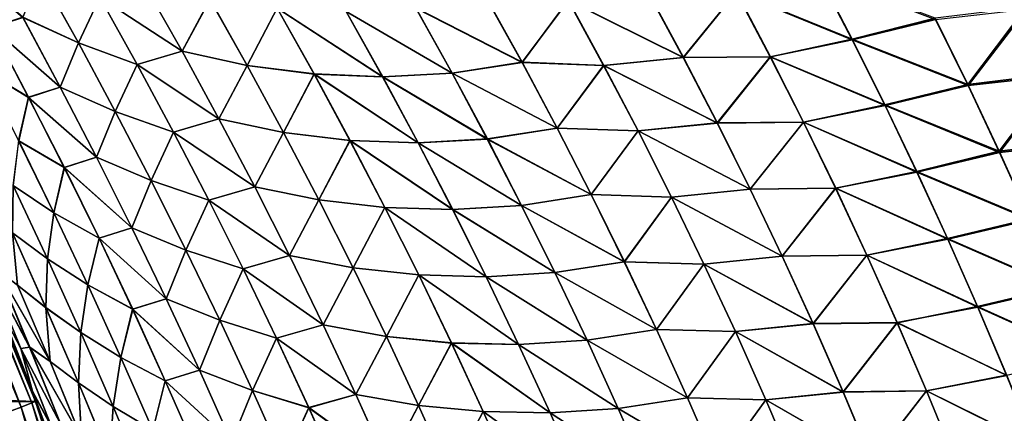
# Model space of a CAD drawing. Header units: metres. Extents: x -22 to 72, y -237 to 23.
# Tile 297 of 363: x 21.02 to 24.85, y 7.82 to 9.35. Entities that reach past the tile are written whole.
import ezdxf

# ---------------------------------------------------------------- set-up
doc = ezdxf.new("R2010")
doc.units = ezdxf.units.M
doc.layers.add('solid_509588_MEDIA_SW0001', color=7, linetype='CONTINUOUS')

msp = doc.modelspace()

# ---------------------------------------------------------------- linework, layer by layer
at = {"layer": 'solid_509588_MEDIA_SW0001'}
for points in [[(20.764521, 9.586738, 107.340691), (20.911327, 9.316756, 107.404732), (21.031483, 9.356032, 107.048706)], [(21.031528, 9.355653, 61.952114), (20.911562, 9.316113, 61.596012), (20.764816, 9.585949, 61.66029)], [(21.031483, 9.356032, 107.048706), (21.247633, 9.256967, 106.736084), (21.100313, 9.52193, 106.66436)], [(21.100292, 9.521529, 62.336552), (21.24758, 9.256706, 62.264645), (21.031528, 9.355653, 61.952114)], [(21.33099, 9.433973, 62.644245), (21.24758, 9.256706, 62.264645), (21.100292, 9.521529, 62.336552)], [(21.100313, 9.52193, 106.66436), (21.247633, 9.256967, 106.736084), (21.330997, 9.434489, 106.356499)], [(24.123367, 9.520215, 65.217957), (24.254318, 9.267915, 65.102295), (23.803276, 9.453949, 65.016228)], [(23.804131, 9.454382, 103.983795), (24.253704, 9.271004, 103.896439), (24.122843, 9.523507, 103.780678)], [(24.122843, 9.523507, 103.780678), (24.253704, 9.271004, 103.896439), (24.576872, 9.352141, 103.711708)], [(24.578125, 9.347492, 65.286224), (24.254318, 9.267915, 65.102295), (24.123367, 9.520215, 65.217957)], [(21.503633, 9.484883, 62.981491), (21.650675, 9.224183, 62.901447), (21.33099, 9.433973, 62.644245)], [(21.330997, 9.434489, 106.356499), (21.650839, 9.224449, 106.099152), (21.50379, 9.485291, 106.019249)], [(21.758852, 9.426381, 63.273033), (21.650675, 9.224183, 62.901447), (21.503633, 9.484883, 62.981491)], [(21.50379, 9.485291, 106.019249), (21.650839, 9.224449, 106.099152), (21.759167, 9.426628, 105.727638)], [(23.462021, 9.45206, 64.823174), (23.597542, 9.200197, 64.715408), (23.151186, 9.420867, 64.59758)], [(23.151909, 9.421195, 104.402626), (23.598522, 9.199853, 104.284958), (23.463148, 9.45185, 104.177193)], [(23.803276, 9.453949, 65.016228), (23.597542, 9.200197, 64.715408), (23.462021, 9.45206, 64.823174)], [(23.463148, 9.45185, 104.177193), (23.598522, 9.199853, 104.284958), (23.804131, 9.454382, 103.983795)], [(23.803276, 9.453949, 65.016228), (23.935732, 9.202582, 64.905121), (23.597542, 9.200197, 64.715408)], [(23.598522, 9.199853, 104.284958), (23.936436, 9.202869, 104.094925), (23.804131, 9.454382, 103.983795)], [(24.254318, 9.267915, 65.102295), (23.935732, 9.202582, 64.905121), (23.803276, 9.453949, 65.016228)], [(23.804131, 9.454382, 103.983795), (23.936436, 9.202869, 104.094925), (24.253704, 9.271004, 103.896439)], [(21.33099, 9.433973, 62.644245), (21.476175, 9.172866, 62.569271), (21.24758, 9.256706, 62.264645)], [(21.247633, 9.256967, 106.736084), (21.476204, 9.173242, 106.431313), (21.330997, 9.434489, 106.356499)], [(21.650675, 9.224183, 62.901447), (21.476175, 9.172866, 62.569271), (21.33099, 9.433973, 62.644245)], [(21.330997, 9.434489, 106.356499), (21.476204, 9.173242, 106.431313), (21.650839, 9.224449, 106.099152)], [(21.758852, 9.426381, 63.273033), (21.903835, 9.168521, 63.18959), (21.650675, 9.224183, 62.901447)], [(21.650839, 9.224449, 106.099152), (21.904135, 9.168629, 105.810959), (21.759167, 9.426628, 105.727638)], [(22.020311, 9.391214, 63.557564), (21.903835, 9.168521, 63.18959), (21.758852, 9.426381, 63.273033)], [(21.759167, 9.426628, 105.727638), (21.904135, 9.168629, 105.810959), (22.020657, 9.391535, 105.442978)], [(22.831284, 9.433844, 64.371407), (22.971348, 9.180757, 64.271332), (22.558973, 9.391702, 64.105469)], [(22.559267, 9.392436, 104.894745), (22.971767, 9.181196, 104.728836), (22.831779, 9.434433, 104.628784)], [(23.151186, 9.420867, 64.59758), (22.971348, 9.180757, 64.271332), (22.831284, 9.433844, 64.371407)], [(22.831779, 9.434433, 104.628784), (22.971767, 9.181196, 104.728836), (23.151909, 9.421195, 104.402626)], [(23.151186, 9.420867, 64.59758), (23.288494, 9.168921, 64.494011), (22.971348, 9.180757, 64.271332)], [(22.971767, 9.181196, 104.728836), (23.28911, 9.169105, 104.50618), (23.151909, 9.421195, 104.402626)], [(23.597542, 9.200197, 64.715408), (23.288494, 9.168921, 64.494011), (23.151186, 9.420867, 64.59758)], [(23.151909, 9.421195, 104.402626), (23.28911, 9.169105, 104.50618), (23.598522, 9.199853, 104.284958)], [(22.020311, 9.391214, 63.557564), (22.163542, 9.135537, 63.470463), (21.903835, 9.168521, 63.18959)], [(21.904135, 9.168629, 105.810959), (22.16386, 9.135718, 105.529984), (22.020657, 9.391535, 105.442978)], [(22.429688, 9.124295, 63.743572), (22.163542, 9.135537, 63.470463), (22.020311, 9.391214, 63.557564)], [(22.287933, 9.37841, 63.834606), (22.429688, 9.124295, 63.743572), (22.020311, 9.391214, 63.557564)], [(22.020657, 9.391535, 105.442978), (22.430048, 9.124517, 105.25679), (22.288338, 9.378774, 105.165825)], [(22.020657, 9.391535, 105.442978), (22.16386, 9.135718, 105.529984), (22.430048, 9.124517, 105.25679)], [(22.558973, 9.391702, 64.105469), (22.699646, 9.138464, 64.010139), (22.287933, 9.37841, 63.834606)], [(22.699646, 9.138464, 64.010139), (22.429688, 9.124295, 63.743572), (22.287933, 9.37841, 63.834606)], [(22.288338, 9.378774, 105.165825), (22.699888, 9.139048, 104.990028), (22.559267, 9.392436, 104.894745)], [(22.288338, 9.378774, 105.165825), (22.430048, 9.124517, 105.25679), (22.699888, 9.139048, 104.990028)], [(22.971348, 9.180757, 64.271332), (22.699646, 9.138464, 64.010139), (22.558973, 9.391702, 64.105469)], [(22.559267, 9.392436, 104.894745), (22.699888, 9.139048, 104.990028), (22.971767, 9.181196, 104.728836)], [(24.576872, 9.352141, 103.711708), (24.702789, 9.095306, 103.829666), (24.929987, 9.395387, 103.565475)], [(24.932894, 9.387089, 65.430618), (24.704128, 9.090882, 65.168411), (24.578125, 9.347492, 65.286224)], [(24.702789, 9.095306, 103.829666), (25.053061, 9.137653, 103.686905), (24.929987, 9.395387, 103.565475)], [(24.932894, 9.387089, 65.430618), (25.055981, 9.129653, 65.309441), (24.704128, 9.090882, 65.168411)], [(-21.08136, 7.862974), (-20.466829, 9.346505), (21.08136, 7.862974)], [(-20.466829, 9.346505), (20.466829, 9.346505), (21.08136, 7.862974)], [(20.453022, 9.340582, 130.963501), (20.4121, 9.321894, 131.192184), (21.02511, 7.84196, 131.192184)], [(21.067259, 7.857681, 130.963501), (20.466721, 9.346838, 130.73114), (20.453022, 9.340582, 130.963501)], [(21.067259, 7.857681, 130.963501), (20.453022, 9.340582, 130.963501), (21.02511, 7.84196, 131.192184)], [(20.508348, 9.255143, 109.83683), (20.466721, 9.346838, 130.73114), (21.081369, 7.862944, 130.73114)], [(21.067259, 7.857681, 130.963501), (21.081369, 7.862944, 130.73114), (20.466721, 9.346838, 130.73114)], [(21.044355, 7.961479, 58.687397), (21.08136, 7.862974), (20.466829, 9.346505)], [(20.945383, 8.21833, 58.774311), (21.044355, 7.961479, 58.687397), (20.466829, 9.346505)], [(20.911327, 9.316756, 107.404732), (21.17696, 9.085212, 107.116066), (21.031483, 9.356032, 107.048706)], [(21.031528, 9.355653, 61.952114), (21.176971, 9.084964, 61.884537), (20.911562, 9.316113, 61.596012)], [(21.031483, 9.356032, 107.048706), (21.17696, 9.085212, 107.116066), (21.247633, 9.256967, 106.736084)], [(21.24758, 9.256706, 62.264645), (21.176971, 9.084964, 61.884537), (21.031528, 9.355653, 61.952114)], [(24.253704, 9.271004, 103.896439), (24.702789, 9.095306, 103.829666), (24.576872, 9.352141, 103.711708)], [(24.578125, 9.347492, 65.286224), (24.704128, 9.090882, 65.168411), (24.254318, 9.267915, 65.102295)], [(21.02511, 7.84196, 131.192184), (20.4121, 9.321894, 131.192184), (20.955627, 7.816045, 131.413147)], [(20.875097, 9.153398, 107.792526), (21.054182, 9.045281, 107.467445), (20.911327, 9.316756, 107.404732)], [(20.911562, 9.316113, 61.596012), (21.054367, 9.044772, 61.53307), (20.875292, 9.152899, 61.208092)], [(20.911327, 9.316756, 107.404732), (21.054182, 9.045281, 107.467445), (21.17696, 9.085212, 107.116066)], [(21.176971, 9.084964, 61.884537), (21.054367, 9.044772, 61.53307), (20.911562, 9.316113, 61.596012)], [(24.254318, 9.267915, 65.102295), (24.381742, 9.012774, 64.989067), (23.935732, 9.202582, 64.905121)], [(23.936436, 9.202869, 104.094925), (24.381023, 9.015671, 104.009766), (24.253704, 9.271004, 103.896439)], [(24.253704, 9.271004, 103.896439), (24.381023, 9.015671, 104.009766), (24.702789, 9.095306, 103.829666)], [(24.704128, 9.090882, 65.168411), (24.381742, 9.012774, 64.989067), (24.254318, 9.267915, 65.102295)], [(20.622517, 8.997879, 109.939468), (20.508348, 9.255143, 109.83683), (21.081369, 7.862944, 130.73114)], [(21.17696, 9.085212, 107.116066), (21.390989, 8.990268, 106.806343), (21.247633, 9.256967, 106.736084)], [(21.24758, 9.256706, 62.264645), (21.390919, 8.990133, 62.194195), (21.176971, 9.084964, 61.884537)], [(21.476175, 9.172866, 62.569271), (21.390919, 8.990133, 62.194195), (21.24758, 9.256706, 62.264645)], [(21.247633, 9.256967, 106.736084), (21.390989, 8.990268, 106.806343), (21.476204, 9.173242, 106.431313)], [(21.650675, 9.224183, 62.901447), (21.793781, 8.961491, 62.823013), (21.476175, 9.172866, 62.569271)], [(21.476204, 9.173242, 106.431313), (21.793938, 8.961627, 106.177452), (21.650839, 9.224449, 106.099152)], [(21.903835, 9.168521, 63.18959), (21.793781, 8.961491, 62.823013), (21.650675, 9.224183, 62.901447)], [(21.650839, 9.224449, 106.099152), (21.793938, 8.961627, 106.177452), (21.904135, 9.168629, 105.810959)], [(22.699888, 9.139048, 104.990028), (23.107988, 8.925456, 104.826843), (22.971767, 9.181196, 104.728836)], [(22.971767, 9.181196, 104.728836), (23.107988, 8.925456, 104.826843), (23.28911, 9.169105, 104.50618)], [(23.597542, 9.200197, 64.715408), (23.729422, 8.945649, 64.609871), (23.288494, 9.168921, 64.494011)], [(23.28911, 9.169105, 104.50618), (23.730244, 8.945186, 104.390488), (23.598522, 9.199853, 104.284958)], [(23.935732, 9.202582, 64.905121), (23.729422, 8.945649, 64.609871), (23.597542, 9.200197, 64.715408)], [(23.598522, 9.199853, 104.284958), (23.730244, 8.945186, 104.390488), (23.936436, 9.202869, 104.094925)], [(23.935732, 9.202582, 64.905121), (24.064621, 8.948471, 64.796333), (23.729422, 8.945649, 64.609871)], [(23.730244, 8.945186, 104.390488), (24.065161, 8.948627, 104.203728), (23.936436, 9.202869, 104.094925)], [(24.381742, 9.012774, 64.989067), (24.064621, 8.948471, 64.796333), (23.935732, 9.202582, 64.905121)], [(23.936436, 9.202869, 104.094925), (24.065161, 8.948627, 104.203728), (24.381023, 9.015671, 104.009766)], [(20.875097, 9.153398, 107.792526), (21.015623, 8.875896, 107.851181), (21.054182, 9.045281, 107.467445)], [(21.054367, 9.044772, 61.53307), (21.015774, 8.875522, 61.149197), (20.875292, 9.152899, 61.208092)], [(21.476175, 9.172866, 62.569271), (21.617462, 8.909915, 62.495823), (21.390919, 8.990133, 62.194195)], [(21.390989, 8.990268, 106.806343), (21.617498, 8.910163, 106.504601), (21.476204, 9.173242, 106.431313)], [(21.793781, 8.961491, 62.823013), (21.617462, 8.909915, 62.495823), (21.476175, 9.172866, 62.569271)], [(21.476204, 9.173242, 106.431313), (21.617498, 8.910163, 106.504601), (21.793938, 8.961627, 106.177452)], [(21.903835, 9.168521, 63.18959), (22.044931, 8.908572, 63.10783), (21.793781, 8.961491, 62.823013)], [(21.793938, 8.961627, 106.177452), (22.045204, 8.908557, 105.892609), (21.904135, 9.168629, 105.810959)], [(22.163542, 9.135537, 63.470463), (22.044931, 8.908572, 63.10783), (21.903835, 9.168521, 63.18959)], [(21.904135, 9.168629, 105.810959), (22.045204, 8.908557, 105.892609), (22.16386, 9.135718, 105.529984)], [(22.971348, 9.180757, 64.271332), (23.10766, 8.925152, 64.173294), (22.699646, 9.138464, 64.010139)], [(23.288494, 9.168921, 64.494011), (23.10766, 8.925152, 64.173294), (22.971348, 9.180757, 64.271332)], [(23.288494, 9.168921, 64.494011), (23.422115, 8.914383, 64.392578), (23.10766, 8.925152, 64.173294)], [(23.107988, 8.925456, 104.826843), (23.422611, 8.914438, 104.607605), (23.28911, 9.169105, 104.50618)], [(23.729422, 8.945649, 64.609871), (23.422115, 8.914383, 64.392578), (23.288494, 9.168921, 64.494011)], [(23.28911, 9.169105, 104.50618), (23.422611, 8.914438, 104.607605), (23.730244, 8.945186, 104.390488)], [(22.163542, 9.135537, 63.470463), (22.302931, 8.877674, 63.385117), (22.044931, 8.908572, 63.10783)], [(22.045204, 8.908557, 105.892609), (22.303205, 8.877729, 105.615234), (22.16386, 9.135718, 105.529984)], [(22.56764, 8.867893, 63.654381), (22.302931, 8.877674, 63.385117), (22.163542, 9.135537, 63.470463)], [(22.429688, 9.124295, 63.743572), (22.56764, 8.867893, 63.654381), (22.163542, 9.135537, 63.470463)], [(22.16386, 9.135718, 105.529984), (22.56794, 8.867989, 105.345909), (22.430048, 9.124517, 105.25679)], [(22.16386, 9.135718, 105.529984), (22.303205, 8.877729, 105.615234), (22.56794, 8.867989, 105.345909)], [(22.699646, 9.138464, 64.010139), (22.836546, 8.882828, 63.916744), (22.429688, 9.124295, 63.743572)], [(22.836546, 8.882828, 63.916744), (22.56764, 8.867893, 63.654381), (22.429688, 9.124295, 63.743572)], [(22.430048, 9.124517, 105.25679), (22.836721, 8.883275, 105.083374), (22.699888, 9.139048, 104.990028)], [(22.430048, 9.124517, 105.25679), (22.56794, 8.867989, 105.345909), (22.836721, 8.883275, 105.083374)], [(23.10766, 8.925152, 64.173294), (22.836546, 8.882828, 63.916744), (22.699646, 9.138464, 64.010139)], [(22.699888, 9.139048, 104.990028), (22.836721, 8.883275, 105.083374), (23.107988, 8.925456, 104.826843)], [(24.702789, 9.095306, 103.829666), (24.825144, 8.83556, 103.944992), (25.053061, 9.137653, 103.686905)], [(25.055981, 9.129653, 65.309441), (24.826576, 8.83135, 65.053215), (24.704128, 9.090882, 65.168411)], [(24.825144, 8.83556, 103.944992), (25.172644, 8.876954, 103.805595), (25.053061, 9.137653, 103.686905)], [(25.055981, 9.129653, 65.309441), (25.175579, 8.869244, 65.190994), (24.826576, 8.83135, 65.053215)], [(21.054182, 9.045281, 107.467445), (21.318375, 8.812742, 107.181969), (21.17696, 9.085212, 107.116066)], [(21.176971, 9.084964, 61.884537), (21.318365, 8.812613, 61.818436), (21.054367, 9.044772, 61.53307)], [(21.17696, 9.085212, 107.116066), (21.318375, 8.812742, 107.181969), (21.390989, 8.990268, 106.806343)], [(21.390919, 8.990133, 62.194195), (21.318365, 8.812613, 61.818436), (21.176971, 9.084964, 61.884537)], [(24.381023, 9.015671, 104.009766), (24.825144, 8.83556, 103.944992), (24.702789, 9.095306, 103.829666)], [(24.704128, 9.090882, 65.168411), (24.826576, 8.83135, 65.053215), (24.381742, 9.012774, 64.989067)], [(21.015623, 8.875896, 107.851181), (21.193037, 8.772301, 107.52877), (21.054182, 9.045281, 107.467445)], [(21.054367, 9.044772, 61.53307), (21.193186, 8.771914, 61.471531), (21.015774, 8.875522, 61.149197)], [(21.054182, 9.045281, 107.467445), (21.193037, 8.772301, 107.52877), (21.318375, 8.812742, 107.181969)], [(21.318365, 8.812613, 61.818436), (21.193186, 8.771914, 61.471531), (21.054367, 9.044772, 61.53307)], [(20.697495, 8.824043, 110.006325), (20.622517, 8.997879, 109.939468), (21.081369, 7.862944, 130.73114)], [(21.390919, 8.990133, 62.194195), (21.53026, 8.721805, 62.125278), (21.318365, 8.812613, 61.818436)], [(21.318375, 8.812742, 107.181969), (21.530336, 8.721826, 106.875084), (21.390989, 8.990268, 106.806343)], [(21.617462, 8.909915, 62.495823), (21.53026, 8.721805, 62.125278), (21.390919, 8.990133, 62.194195)], [(21.390989, 8.990268, 106.806343), (21.530336, 8.721826, 106.875084), (21.617498, 8.910163, 106.504601)], [(24.381742, 9.012774, 64.989067), (24.505573, 8.754805, 64.878342), (24.064621, 8.948471, 64.796333)], [(24.065161, 8.948627, 104.203728), (24.504744, 8.757522, 104.120575), (24.381023, 9.015671, 104.009766)], [(24.381023, 9.015671, 104.009766), (24.504744, 8.757522, 104.120575), (24.825144, 8.83556, 103.944992)], [(24.826576, 8.83135, 65.053215), (24.505573, 8.754805, 64.878342), (24.381742, 9.012774, 64.989067)], [(21.793781, 8.961491, 62.823013), (21.932899, 8.696803, 62.746254), (21.617462, 8.909915, 62.495823)], [(21.617498, 8.910163, 106.504601), (21.933037, 8.696824, 106.254074), (21.793938, 8.961627, 106.177452)], [(22.044931, 8.908572, 63.10783), (21.932899, 8.696803, 62.746254), (21.793781, 8.961491, 62.823013)], [(21.793938, 8.961627, 106.177452), (21.933037, 8.696824, 106.254074), (22.045204, 8.908557, 105.892609)], [(23.10766, 8.925152, 64.173294), (23.240158, 8.667039, 64.07737), (22.836546, 8.882828, 63.916744)], [(22.836721, 8.883275, 105.083374), (23.240385, 8.66722, 104.922729), (23.107988, 8.925456, 104.826843)], [(23.422115, 8.914383, 64.392578), (23.240158, 8.667039, 64.07737), (23.10766, 8.925152, 64.173294)], [(23.107988, 8.925456, 104.826843), (23.240385, 8.66722, 104.922729), (23.422611, 8.914438, 104.607605)], [(23.422115, 8.914383, 64.392578), (23.551989, 8.657264, 64.293335), (23.240158, 8.667039, 64.07737)], [(23.240385, 8.66722, 104.922729), (23.552355, 8.657203, 104.706818), (23.422611, 8.914438, 104.607605)], [(23.729422, 8.945649, 64.609871), (23.857597, 8.688429, 64.50663), (23.422115, 8.914383, 64.392578)], [(23.857597, 8.688429, 64.50663), (23.551989, 8.657264, 64.293335), (23.422115, 8.914383, 64.392578)], [(23.422611, 8.914438, 104.607605), (23.858253, 8.68786, 104.493698), (23.730244, 8.945186, 104.390488)], [(23.422611, 8.914438, 104.607605), (23.552355, 8.657203, 104.706818), (23.858253, 8.68786, 104.493698)], [(24.064621, 8.948471, 64.796333), (23.857597, 8.688429, 64.50663), (23.729422, 8.945649, 64.609871)], [(23.730244, 8.945186, 104.390488), (23.858253, 8.68786, 104.493698), (24.065161, 8.948627, 104.203728)], [(24.064621, 8.948471, 64.796333), (24.189877, 8.691626, 64.689941), (23.857597, 8.688429, 64.50663)], [(23.858253, 8.68786, 104.493698), (24.190248, 8.691663, 104.31012), (24.065161, 8.948627, 104.203728)], [(24.505573, 8.754805, 64.878342), (24.189877, 8.691626, 64.689941), (24.064621, 8.948471, 64.796333)], [(24.065161, 8.948627, 104.203728), (24.190248, 8.691663, 104.31012), (24.504744, 8.757522, 104.120575)], [(20.993927, 8.702447, 108.235329), (21.152069, 8.596977, 107.908424), (21.015623, 8.875896, 107.851181)], [(21.015774, 8.875522, 61.149197), (21.152185, 8.596716, 61.091728), (20.993982, 8.702312, 60.764893)], [(21.015623, 8.875896, 107.851181), (21.152069, 8.596977, 107.908424), (21.193037, 8.772301, 107.52877)], [(21.193186, 8.771914, 61.471531), (21.152185, 8.596716, 61.091728), (21.015774, 8.875522, 61.149197)], [(21.617462, 8.909915, 62.495823), (21.754803, 8.645116, 62.423969), (21.53026, 8.721805, 62.125278)], [(21.530336, 8.721826, 106.875084), (21.754835, 8.645249, 106.576309), (21.617498, 8.910163, 106.504601)], [(21.932899, 8.696803, 62.746254), (21.754803, 8.645116, 62.423969), (21.617462, 8.909915, 62.495823)], [(21.617498, 8.910163, 106.504601), (21.754835, 8.645249, 106.576309), (21.933037, 8.696824, 106.254074)], [(22.044931, 8.908572, 63.10783), (22.182091, 8.646536, 63.027821), (21.932899, 8.696803, 62.746254)], [(21.933037, 8.696824, 106.254074), (22.182323, 8.646409, 105.972496), (22.045204, 8.908557, 105.892609)], [(22.302931, 8.877674, 63.385117), (22.182091, 8.646536, 63.027821), (22.044931, 8.908572, 63.10783)], [(22.045204, 8.908557, 105.892609), (22.182323, 8.646409, 105.972496), (22.303205, 8.877729, 105.615234)], [(22.302931, 8.877674, 63.385117), (22.438425, 8.617626, 63.301605), (22.182091, 8.646536, 63.027821)], [(22.182323, 8.646409, 105.972496), (22.438644, 8.617569, 105.698654), (22.303205, 8.877729, 105.615234)], [(22.701733, 8.609205, 63.567108), (22.438425, 8.617626, 63.301605), (22.302931, 8.877674, 63.385117)], [(22.56764, 8.867893, 63.654381), (22.701733, 8.609205, 63.567108), (22.302931, 8.877674, 63.385117)], [(22.303205, 8.877729, 105.615234), (22.701963, 8.609187, 105.433113), (22.56794, 8.867989, 105.345909)], [(22.303205, 8.877729, 105.615234), (22.438644, 8.617569, 105.698654), (22.701963, 8.609187, 105.433113)], [(22.836546, 8.882828, 63.916744), (22.969614, 8.624801, 63.825363), (22.56764, 8.867893, 63.654381)], [(22.56794, 8.867989, 105.345909), (22.969713, 8.625125, 105.174713), (22.836721, 8.883275, 105.083374)], [(23.240158, 8.667039, 64.07737), (22.969614, 8.624801, 63.825363), (22.836546, 8.882828, 63.916744)], [(22.836721, 8.883275, 105.083374), (22.969713, 8.625125, 105.174713), (23.240385, 8.66722, 104.922729)], [(24.825144, 8.83556, 103.944992), (24.943874, 8.572916, 104.05761), (25.172644, 8.876954, 103.805595)], [(22.969614, 8.624801, 63.825363), (22.701733, 8.609205, 63.567108), (22.56764, 8.867893, 63.654381)], [(22.56794, 8.867989, 105.345909), (22.701963, 8.609187, 105.433113), (22.969713, 8.625125, 105.174713)], [(25.175579, 8.869244, 65.190994), (24.945398, 8.568913, 64.940727), (24.826576, 8.83135, 65.053215)], [(20.733717, 8.73859, 110.038475), (20.697495, 8.824043, 110.006325), (21.081369, 7.862944, 130.73114)], [(21.193037, 8.772301, 107.52877), (21.455683, 8.538615, 107.246338), (21.318375, 8.812742, 107.181969)], [(21.318365, 8.812613, 61.818436), (21.455662, 8.538594, 61.753876), (21.193186, 8.771914, 61.471531)], [(21.53026, 8.721805, 62.125278), (21.455662, 8.538594, 61.753876), (21.318365, 8.812613, 61.818436)], [(21.318375, 8.812742, 107.181969), (21.455683, 8.538615, 107.246338), (21.530336, 8.721826, 106.875084)], [(24.504744, 8.757522, 104.120575), (24.943874, 8.572916, 104.05761), (24.825144, 8.83556, 103.944992)], [(24.826576, 8.83135, 65.053215), (24.945398, 8.568913, 64.940727), (24.505573, 8.754805, 64.878342)], [(21.152069, 8.596977, 107.908424), (21.327854, 8.497808, 107.588638), (21.193037, 8.772301, 107.52877)], [(21.193186, 8.771914, 61.471531), (21.327976, 8.497532, 61.411469), (21.152185, 8.596716, 61.091728)], [(21.193037, 8.772301, 107.52877), (21.327854, 8.497808, 107.588638), (21.455683, 8.538615, 107.246338)], [(21.455662, 8.538594, 61.753876), (21.327976, 8.497532, 61.411469), (21.193186, 8.771914, 61.471531)], [(20.841516, 8.478276, 110.13369), (20.733717, 8.73859, 110.038475), (21.081369, 7.862944, 130.73114)], [(24.505573, 8.754805, 64.878342), (24.625742, 8.494022, 64.77021), (24.189877, 8.691626, 64.689941)], [(24.190248, 8.691663, 104.31012), (24.624802, 8.49657, 104.22879), (24.504744, 8.757522, 104.120575)], [(24.504744, 8.757522, 104.120575), (24.624802, 8.49657, 104.22879), (24.943874, 8.572916, 104.05761)], [(24.945398, 8.568913, 64.940727), (24.625742, 8.494022, 64.77021), (24.505573, 8.754805, 64.878342)], [(20.993982, 8.702312, 60.764893), (21.127676, 8.417475, 60.711411), (20.991173, 8.519095, 60.379997)], [(20.991339, 8.518718, 108.620087), (21.127649, 8.41751, 108.288582), (20.993927, 8.702447, 108.235329)], [(20.993927, 8.702447, 108.235329), (21.127649, 8.41751, 108.288582), (21.152069, 8.596977, 107.908424)], [(21.152185, 8.596716, 61.091728), (21.127676, 8.417475, 60.711411), (20.993982, 8.702312, 60.764893)], [(21.53026, 8.721805, 62.125278), (21.66556, 8.451715, 62.057968), (21.455662, 8.538594, 61.753876)], [(21.455683, 8.538615, 107.246338), (21.665632, 8.451632, 106.94223), (21.530336, 8.721826, 106.875084)], [(21.754803, 8.645116, 62.423969), (21.66556, 8.451715, 62.057968), (21.53026, 8.721805, 62.125278)], [(21.530336, 8.721826, 106.875084), (21.665632, 8.451632, 106.94223), (21.754835, 8.645249, 106.576309)], [(21.932899, 8.696803, 62.746254), (22.06798, 8.430117, 62.671249), (21.754803, 8.645116, 62.423969)], [(21.754835, 8.645249, 106.576309), (22.068089, 8.430034, 106.328949), (21.933037, 8.696824, 106.254074)], [(22.182091, 8.646536, 63.027821), (22.06798, 8.430117, 62.671249), (21.932899, 8.696803, 62.746254)], [(21.933037, 8.696824, 106.254074), (22.068089, 8.430034, 106.328949), (22.182323, 8.646409, 105.972496)], [(23.857597, 8.688429, 64.50663), (23.982006, 8.428544, 64.405777), (23.551989, 8.657264, 64.293335)], [(23.552355, 8.657203, 104.706818), (23.982496, 8.427882, 104.594528), (23.858253, 8.68786, 104.493698)], [(24.189877, 8.691626, 64.689941), (23.982006, 8.428544, 64.405777), (23.857597, 8.688429, 64.50663)], [(23.858253, 8.68786, 104.493698), (23.982496, 8.427882, 104.594528), (24.190248, 8.691663, 104.31012)], [(24.189877, 8.691626, 64.689941), (24.311438, 8.432059, 64.586029), (23.982006, 8.428544, 64.405777)], [(23.982496, 8.427882, 104.594528), (24.311642, 8.43199, 104.41404), (24.190248, 8.691663, 104.31012)], [(24.625742, 8.494022, 64.77021), (24.311438, 8.432059, 64.586029), (24.189877, 8.691626, 64.689941)], [(24.190248, 8.691663, 104.31012), (24.311642, 8.43199, 104.41404), (24.624802, 8.49657, 104.22879)], [(22.182091, 8.646536, 63.027821), (22.31526, 8.382409, 62.949642), (22.06798, 8.430117, 62.671249)], [(22.068089, 8.430034, 106.328949), (22.315445, 8.382182, 106.050568), (22.182323, 8.646409, 105.972496)], [(22.438425, 8.617626, 63.301605), (22.31526, 8.382409, 62.949642), (22.182091, 8.646536, 63.027821)], [(22.182323, 8.646409, 105.972496), (22.315445, 8.382182, 106.050568), (22.438644, 8.617569, 105.698654)], [(23.240158, 8.667039, 64.07737), (23.368784, 8.406423, 63.983635), (22.969614, 8.624801, 63.825363)], [(22.969713, 8.625125, 105.174713), (23.368904, 8.406493, 105.016434), (23.240385, 8.66722, 104.922729)], [(23.551989, 8.657264, 64.293335), (23.368784, 8.406423, 63.983635), (23.240158, 8.667039, 64.07737)], [(23.240385, 8.66722, 104.922729), (23.368904, 8.406493, 105.016434), (23.552355, 8.657203, 104.706818)], [(23.551989, 8.657264, 64.293335), (23.678053, 8.39757, 64.196381), (23.368784, 8.406423, 63.983635)], [(23.368904, 8.406493, 105.016434), (23.678288, 8.397405, 104.803749), (23.552355, 8.657203, 104.706818)], [(23.982006, 8.428544, 64.405777), (23.678053, 8.39757, 64.196381), (23.551989, 8.657264, 64.293335)], [(23.552355, 8.657203, 104.706818), (23.678288, 8.397405, 104.803749), (23.982496, 8.427882, 104.594528)], [(21.754803, 8.645116, 62.423969), (21.888151, 8.378465, 62.353783), (21.66556, 8.451715, 62.057968)], [(21.665632, 8.451632, 106.94223), (21.888172, 8.378493, 106.646355), (21.754835, 8.645249, 106.576309)], [(22.06798, 8.430117, 62.671249), (21.888151, 8.378465, 62.353783), (21.754803, 8.645116, 62.423969)], [(21.754835, 8.645249, 106.576309), (21.888172, 8.378493, 106.646355), (22.068089, 8.430034, 106.328949)], [(22.438425, 8.617626, 63.301605), (22.569969, 8.355393, 63.220001), (22.31526, 8.382409, 62.949642)], [(22.315445, 8.382182, 106.050568), (22.570129, 8.355235, 105.780167), (22.438644, 8.617569, 105.698654)], [(22.831913, 8.348234, 63.481831), (22.569969, 8.355393, 63.220001), (22.438425, 8.617626, 63.301605)], [(22.701733, 8.609205, 63.567108), (22.831913, 8.348234, 63.481831), (22.438425, 8.617626, 63.301605)], [(22.438644, 8.617569, 105.698654), (22.832067, 8.348113, 105.518318), (22.701963, 8.609187, 105.433113)], [(22.438644, 8.617569, 105.698654), (22.570129, 8.355235, 105.780167), (22.832067, 8.348113, 105.518318)], [(22.969614, 8.624801, 63.825363), (23.098795, 8.364385, 63.736069), (22.701733, 8.609205, 63.567108)], [(23.098795, 8.364385, 63.736069), (22.831913, 8.348234, 63.481831), (22.701733, 8.609205, 63.567108)], [(22.701963, 8.609187, 105.433113), (23.09881, 8.364596, 105.263954), (22.969713, 8.625125, 105.174713)], [(22.701963, 8.609187, 105.433113), (22.832067, 8.348113, 105.518318), (23.09881, 8.364596, 105.263954)], [(23.368784, 8.406423, 63.983635), (23.098795, 8.364385, 63.736069), (22.969614, 8.624801, 63.825363)], [(22.969713, 8.625125, 105.174713), (23.09881, 8.364596, 105.263954), (23.368904, 8.406493, 105.016434)], [(21.127649, 8.41751, 108.288582), (21.284391, 8.31664, 107.964195), (21.152069, 8.596977, 107.908424)], [(21.152185, 8.596716, 61.091728), (21.284479, 8.31648, 61.035751), (21.127676, 8.417475, 60.711411)], [(21.152069, 8.596977, 107.908424), (21.284391, 8.31664, 107.964195), (21.327854, 8.497808, 107.588638)], [(21.327976, 8.497532, 61.411469), (21.284479, 8.31648, 61.035751), (21.152185, 8.596716, 61.091728)], [(24.624802, 8.49657, 104.22879), (25.05892, 8.307399, 104.167435), (24.943874, 8.572916, 104.05761)], [(21.327854, 8.497808, 107.588638), (21.588842, 8.26283, 107.309113), (21.455683, 8.538615, 107.246338)], [(21.455662, 8.538594, 61.753876), (21.58882, 8.262904, 61.690933), (21.327976, 8.497532, 61.411469)], [(21.66556, 8.451715, 62.057968), (21.58882, 8.262904, 61.690933), (21.455662, 8.538594, 61.753876)], [(21.455683, 8.538615, 107.246338), (21.588842, 8.26283, 107.309113), (21.665632, 8.451632, 106.94223)], [(24.945398, 8.568913, 64.940727), (25.06053, 8.303592, 64.831024), (24.625742, 8.494022, 64.77021)], [(20.991173, 8.519095, 60.379997), (21.121683, 8.228336, 60.330452), (21.010956, 8.315431, 59.993969)], [(21.127676, 8.417475, 60.711411), (21.121683, 8.228336, 60.330452), (20.991173, 8.519095, 60.379997)], [(20.991339, 8.518718, 108.620087), (21.121862, 8.227885, 108.669403), (21.127649, 8.41751, 108.288582)], [(21.011169, 8.314912, 109.005875), (21.121862, 8.227885, 108.669403), (20.991339, 8.518718, 108.620087)], [(21.284391, 8.31664, 107.964195), (21.45859, 8.221805, 107.64698), (21.327854, 8.497808, 107.588638)], [(21.327976, 8.497532, 61.411469), (21.458694, 8.221628, 61.352943), (21.284479, 8.31648, 61.035751)], [(21.327854, 8.497808, 107.588638), (21.45859, 8.221805, 107.64698), (21.588842, 8.26283, 107.309113)], [(21.58882, 8.262904, 61.690933), (21.458694, 8.221628, 61.352943), (21.327976, 8.497532, 61.411469)], [(24.625742, 8.494022, 64.77021), (24.742189, 8.230449, 64.664742), (24.311438, 8.432059, 64.586029)], [(24.311642, 8.43199, 104.41404), (24.741142, 8.232836, 104.334328), (24.624802, 8.49657, 104.22879)], [(24.624802, 8.49657, 104.22879), (24.741142, 8.232836, 104.334328), (25.05892, 8.307399, 104.167435)], [(25.06053, 8.303592, 64.831024), (24.742189, 8.230449, 64.664742), (24.625742, 8.494022, 64.77021)], [(20.945295, 8.218554, 110.224876), (20.841516, 8.478276, 110.13369), (21.081369, 7.862944, 130.73114)], [(21.127676, 8.417475, 60.711411), (21.257168, 8.131311, 60.65942), (21.121683, 8.228336, 60.330452)], [(21.121862, 8.227885, 108.669403), (21.257162, 8.131262, 108.34037), (21.127649, 8.41751, 108.288582)], [(21.127649, 8.41751, 108.288582), (21.257162, 8.131262, 108.34037), (21.284391, 8.31664, 107.964195)], [(21.284479, 8.31648, 61.035751), (21.257168, 8.131311, 60.65942), (21.127676, 8.417475, 60.711411)], [(21.66556, 8.451715, 62.057968), (21.796768, 8.179865, 61.992329), (21.58882, 8.262904, 61.690933)], [(21.588842, 8.26283, 107.309113), (21.796831, 8.179692, 107.007721), (21.665632, 8.451632, 106.94223)], [(21.888151, 8.378465, 62.353783), (21.796768, 8.179865, 61.992329), (21.66556, 8.451715, 62.057968)], [(21.665632, 8.451632, 106.94223), (21.796831, 8.179692, 107.007721), (21.888172, 8.378493, 106.646355)], [(22.06798, 8.430117, 62.671249), (22.198971, 8.161436, 62.598072), (21.888151, 8.378465, 62.353783)], [(21.888172, 8.378493, 106.646355), (22.199045, 8.16126, 106.402008), (22.068089, 8.430034, 106.328949)], [(22.31526, 8.382409, 62.949642), (22.198971, 8.161436, 62.598072), (22.06798, 8.430117, 62.671249)], [(22.068089, 8.430034, 106.328949), (22.199045, 8.16126, 106.402008), (22.315445, 8.382182, 106.050568)], [(23.982006, 8.428544, 64.405777), (24.102589, 8.166014, 64.307388), (23.678053, 8.39757, 64.196381)], [(23.678288, 8.397405, 104.803749), (24.102917, 8.165271, 104.692894), (23.982496, 8.427882, 104.594528)], [(24.311438, 8.432059, 64.586029), (24.102589, 8.166014, 64.307388), (23.982006, 8.428544, 64.405777)], [(23.982496, 8.427882, 104.594528), (24.102917, 8.165271, 104.692894), (24.311642, 8.43199, 104.41404)], [(24.311438, 8.432059, 64.586029), (24.429239, 8.169793, 64.484665), (24.102589, 8.166014, 64.307388)], [(24.102917, 8.165271, 104.692894), (24.429283, 8.169629, 104.515396), (24.311642, 8.43199, 104.41404)], [(24.742189, 8.230449, 64.664742), (24.429239, 8.169793, 64.484665), (24.311438, 8.432059, 64.586029)], [(24.311642, 8.43199, 104.41404), (24.429283, 8.169629, 104.515396), (24.741142, 8.232836, 104.334328)], [(21.888151, 8.378465, 62.353783), (22.01746, 8.109966, 62.285332), (21.796768, 8.179865, 61.992329)], [(21.796831, 8.179692, 107.007721), (22.017462, 8.109903, 106.714668), (21.888172, 8.378493, 106.646355)], [(22.198971, 8.161436, 62.598072), (22.01746, 8.109966, 62.285332), (21.888151, 8.378465, 62.353783)], [(21.888172, 8.378493, 106.646355), (22.017462, 8.109903, 106.714668), (22.199045, 8.16126, 106.402008)], [(22.31526, 8.382409, 62.949642), (22.444391, 8.116199, 62.873363), (22.198971, 8.161436, 62.598072)], [(22.199045, 8.16126, 106.402008), (22.444525, 8.115885, 106.12674), (22.315445, 8.382182, 106.050568)], [(22.569969, 8.355393, 63.220001), (22.444391, 8.116199, 62.873363), (22.31526, 8.382409, 62.949642)], [(22.315445, 8.382182, 106.050568), (22.444525, 8.115885, 106.12674), (22.570129, 8.355235, 105.780167)], [(23.368784, 8.406423, 63.983635), (23.493479, 8.143314, 63.892174), (23.098795, 8.364385, 63.736069)], [(23.09881, 8.364596, 105.263954), (23.493494, 8.143287, 105.107857), (23.368904, 8.406493, 105.016434)], [(23.678053, 8.39757, 64.196381), (23.493479, 8.143314, 63.892174), (23.368784, 8.406423, 63.983635)], [(23.368904, 8.406493, 105.016434), (23.493494, 8.143287, 105.107857), (23.678288, 8.397405, 104.803749)], [(23.678053, 8.39757, 64.196381), (23.800251, 8.135316, 64.101791), (23.493479, 8.143314, 63.892174)], [(23.493494, 8.143287, 105.107857), (23.800358, 8.135059, 104.898315), (23.678288, 8.397405, 104.803749)], [(24.102589, 8.166014, 64.307388), (23.800251, 8.135316, 64.101791), (23.678053, 8.39757, 64.196381)], [(23.678288, 8.397405, 104.803749), (23.800358, 8.135059, 104.898315), (24.102917, 8.165271, 104.692894)], [(20.932692, 8.374488, 59.648849), (21.058464, 8.074985, 59.605999), (20.900791, 8.37053, 59.292435)], [(20.900791, 8.37053, 59.292435), (21.023655, 8.069876, 59.252777), (20.949816, 8.210953, 58.916515)], [(21.058464, 8.074985, 59.605999), (21.023655, 8.069876, 59.252777), (20.900791, 8.37053, 59.292435)], [(20.900946, 8.370151, 109.707222), (21.058664, 8.074471, 109.393555), (20.932878, 8.374032, 109.350929)], [(20.900946, 8.370151, 109.707222), (21.023823, 8.069442, 109.746651), (21.058664, 8.074471, 109.393555)], [(20.949934, 8.210653, 110.082886), (21.023823, 8.069442, 109.746651), (20.900946, 8.370151, 109.707222)], [(21.137535, 8.019233, 59.948406), (21.058464, 8.074985, 59.605999), (20.932692, 8.374488, 59.648849)], [(21.010956, 8.315431, 59.993969), (21.137535, 8.019233, 59.948406), (20.932692, 8.374488, 59.648849)], [(20.932878, 8.374032, 109.350929), (21.137756, 8.018658, 109.051216), (21.011169, 8.314912, 109.005875)], [(20.932878, 8.374032, 109.350929), (21.058664, 8.074471, 109.393555), (21.137756, 8.018658, 109.051216)], [(22.569969, 8.355393, 63.220001), (22.697515, 8.090984, 63.140381), (22.444391, 8.116199, 62.873363)], [(22.444525, 8.115885, 106.12674), (22.697613, 8.090736, 105.859703), (22.570129, 8.355235, 105.780167)], [(22.958126, 8.084991, 63.398621), (22.697515, 8.090984, 63.140381), (22.569969, 8.355393, 63.220001)], [(22.831913, 8.348234, 63.481831), (22.958126, 8.084991, 63.398621), (22.569969, 8.355393, 63.220001)], [(22.570129, 8.355235, 105.780167), (22.958204, 8.084779, 105.601456), (22.832067, 8.348113, 105.518318)], [(22.570129, 8.355235, 105.780167), (22.697613, 8.090736, 105.859703), (22.958204, 8.084779, 105.601456)], [(23.098795, 8.364385, 63.736069), (23.224033, 8.101591, 63.648945), (22.831913, 8.348234, 63.481831)], [(23.224033, 8.101591, 63.648945), (22.958126, 8.084991, 63.398621), (22.831913, 8.348234, 63.481831)], [(22.832067, 8.348113, 105.518318), (23.223967, 8.101704, 105.351036), (23.09881, 8.364596, 105.263954)], [(22.832067, 8.348113, 105.518318), (22.958204, 8.084779, 105.601456), (23.223967, 8.101704, 105.351036)], [(23.493479, 8.143314, 63.892174), (23.224033, 8.101591, 63.648945), (23.098795, 8.364385, 63.736069)], [(23.09881, 8.364596, 105.263954), (23.223967, 8.101704, 105.351036), (23.493494, 8.143287, 105.107857)], [(21.121683, 8.228336, 60.330452), (21.137535, 8.019233, 59.948406), (21.010956, 8.315431, 59.993969)], [(21.011169, 8.314912, 109.005875), (21.137756, 8.018658, 109.051216), (21.121862, 8.227885, 108.669403)], [(21.257162, 8.131262, 108.34037), (21.41254, 8.0349, 108.018448), (21.284391, 8.31664, 107.964195)], [(21.284479, 8.31648, 61.035751), (21.412611, 8.034825, 60.981316), (21.257168, 8.131311, 60.65942)], [(21.284391, 8.31664, 107.964195), (21.41254, 8.0349, 108.018448), (21.45859, 8.221805, 107.64698)], [(21.458694, 8.221628, 61.352943), (21.412611, 8.034825, 60.981316), (21.284479, 8.31648, 61.035751)], [(24.741142, 8.232836, 104.334328), (25.170227, 8.039054, 104.274376), (25.05892, 8.307399, 104.167435)], [(25.06053, 8.303592, 64.831024), (25.171913, 8.035432, 64.724197), (24.742189, 8.230449, 64.664742)], [(21.121683, 8.228336, 60.330452), (21.247915, 7.936358, 60.282406), (21.137535, 8.019233, 59.948406)], [(21.257168, 8.131311, 60.65942), (21.247915, 7.936358, 60.282406), (21.121683, 8.228336, 60.330452)], [(21.121862, 8.227885, 108.669403), (21.248098, 7.935851, 108.717247), (21.257162, 8.131262, 108.34037)], [(21.137756, 8.018658, 109.051216), (21.248098, 7.935851, 108.717247), (21.121862, 8.227885, 108.669403)], [(21.45859, 8.221805, 107.64698), (21.717804, 7.985401, 107.370224), (21.588842, 8.26283, 107.309113)], [(21.58882, 8.262904, 61.690933), (21.717783, 7.985557, 61.629665), (21.458694, 8.221628, 61.352943)], [(21.796768, 8.179865, 61.992329), (21.717783, 7.985557, 61.629665), (21.58882, 8.262904, 61.690933)], [(21.588842, 8.26283, 107.309113), (21.717804, 7.985401, 107.370224), (21.796831, 8.179692, 107.007721)], [(24.742189, 8.230449, 64.664742), (24.854856, 7.964126, 64.562027), (24.429239, 8.169793, 64.484665)], [(24.429283, 8.169629, 104.515396), (24.853716, 7.966367, 104.437111), (24.741142, 8.232836, 104.334328)], [(24.741142, 8.232836, 104.334328), (24.853716, 7.966367, 104.437111), (25.170227, 8.039054, 104.274376)], [(25.171913, 8.035432, 64.724197), (24.854856, 7.964126, 64.562027), (24.742189, 8.230449, 64.664742)], [(21.044512, 7.961065, 110.311798), (20.945295, 8.218554, 110.224876), (21.081369, 7.862944, 130.73114)], [(20.949934, 8.210653, 110.082886), (20.945295, 8.218554, 110.224876), (21.044512, 7.961065, 110.311798)], [(21.069633, 7.903177, 58.879883), (21.044355, 7.961479, 58.687397), (20.945383, 8.21833, 58.774311)], [(20.949816, 8.210953, 58.916515), (21.069633, 7.903177, 58.879883), (20.945383, 8.21833, 58.774311)], [(21.023655, 8.069876, 59.252777), (21.069633, 7.903177, 58.879883), (20.949816, 8.210953, 58.916515)], [(20.949934, 8.210653, 110.082886), (21.044512, 7.961065, 110.311798), (21.069763, 7.90283, 110.119308)], [(20.949934, 8.210653, 110.082886), (21.069763, 7.90283, 110.119308), (21.023823, 8.069442, 109.746651)], [(21.41254, 8.0349, 108.018448), (21.585196, 7.944308, 107.703751), (21.45859, 8.221805, 107.64698)], [(21.458694, 8.221628, 61.352943), (21.585289, 7.944215, 61.296009), (21.412611, 8.034825, 60.981316)], [(21.45859, 8.221805, 107.64698), (21.585196, 7.944308, 107.703751), (21.717804, 7.985401, 107.370224)], [(21.717783, 7.985557, 61.629665), (21.585289, 7.944215, 61.296009), (21.458694, 8.221628, 61.352943)], [(21.796768, 8.179865, 61.992329), (21.923838, 7.906273, 61.928421), (21.717783, 7.985557, 61.629665)], [(21.717804, 7.985401, 107.370224), (21.923883, 7.906025, 107.071487), (21.796831, 8.179692, 107.007721)], [(22.01746, 8.109966, 62.285332), (21.923838, 7.906273, 61.928421), (21.796768, 8.179865, 61.992329)], [(21.796831, 8.179692, 107.007721), (21.923883, 7.906025, 107.071487), (22.017462, 8.109903, 106.714668)], [(22.198971, 8.161436, 62.598072), (22.325823, 7.890779, 62.526794), (22.01746, 8.109966, 62.285332)], [(22.017462, 8.109903, 106.714668), (22.325861, 7.890524, 106.473175), (22.199045, 8.16126, 106.402008)], [(22.444391, 8.116199, 62.873363), (22.325823, 7.890779, 62.526794), (22.198971, 8.161436, 62.598072)], [(22.199045, 8.16126, 106.402008), (22.325861, 7.890524, 106.473175), (22.444525, 8.115885, 106.12674)], [(24.102589, 8.166014, 64.307388), (24.21929, 7.900873, 64.21154), (23.800251, 8.135316, 64.101791)], [(23.800358, 8.135059, 104.898315), (24.219463, 7.900065, 104.788712), (24.102917, 8.165271, 104.692894)], [(24.429239, 8.169793, 64.484665), (24.21929, 7.900873, 64.21154), (24.102589, 8.166014, 64.307388)], [(24.102917, 8.165271, 104.692894), (24.219463, 7.900065, 104.788712), (24.429283, 8.169629, 104.515396)], [(24.429239, 8.169793, 64.484665), (24.543234, 7.904867, 64.385948), (24.21929, 7.900873, 64.21154)], [(24.219463, 7.900065, 104.788712), (24.543125, 7.904624, 104.614113), (24.429283, 8.169629, 104.515396)], [(24.854856, 7.964126, 64.562027), (24.543234, 7.904867, 64.385948), (24.429239, 8.169793, 64.484665)], [(24.429283, 8.169629, 104.515396), (24.543125, 7.904624, 104.614113), (24.853716, 7.966367, 104.437111)], [(21.257168, 8.131311, 60.65942), (21.382408, 7.843832, 60.608978), (21.247915, 7.936358, 60.282406)], [(21.248098, 7.935851, 108.717247), (21.382416, 7.843716, 108.390633), (21.257162, 8.131262, 108.34037)], [(21.257162, 8.131262, 108.34037), (21.382416, 7.843716, 108.390633), (21.41254, 8.0349, 108.018448)], [(21.412611, 8.034825, 60.981316), (21.382408, 7.843832, 60.608978), (21.257168, 8.131311, 60.65942)], [(22.01746, 8.109966, 62.285332), (22.142679, 7.839641, 62.218681), (21.923838, 7.906273, 61.928421)], [(22.325823, 7.890779, 62.526794), (22.142679, 7.839641, 62.218681), (22.01746, 8.109966, 62.285332)], [(22.444391, 8.116199, 62.873363), (22.569429, 7.847927, 62.799061), (22.325823, 7.890779, 62.526794)], [(22.325861, 7.890524, 106.473175), (22.56951, 7.84754, 106.200958), (22.444525, 8.115885, 106.12674)], [(22.697515, 8.090984, 63.140381), (22.569429, 7.847927, 62.799061), (22.444391, 8.116199, 62.873363)], [(22.444525, 8.115885, 106.12674), (22.56951, 7.84754, 106.200958), (22.697613, 8.090736, 105.859703)], [(23.223967, 8.101704, 105.351036), (23.614103, 7.877634, 105.196938), (23.493494, 8.143287, 105.107857)], [(23.493479, 8.143314, 63.892174), (23.614189, 7.877746, 63.803059), (23.224033, 8.101591, 63.648945)], [(23.800251, 8.135316, 64.101791), (23.614189, 7.877746, 63.803059), (23.493479, 8.143314, 63.892174)], [(23.493494, 8.143287, 105.107857), (23.614103, 7.877634, 105.196938), (23.800358, 8.135059, 104.898315)], [(23.614103, 7.877634, 105.196938), (23.91851, 7.870205, 104.99044), (23.800358, 8.135059, 104.898315)], [(23.800251, 8.135316, 64.101791), (23.918528, 7.870539, 64.009636), (23.614189, 7.877746, 63.803059)], [(24.21929, 7.900873, 64.21154), (23.918528, 7.870539, 64.009636), (23.800251, 8.135316, 64.101791)], [(23.800358, 8.135059, 104.898315), (23.91851, 7.870205, 104.99044), (24.219463, 7.900065, 104.788712)], [(21.058464, 8.074985, 59.605999), (21.179928, 7.774475, 59.56459), (21.023655, 8.069876, 59.252777)], [(21.023823, 8.069442, 109.746651), (21.18013, 7.773923, 109.434769), (21.058664, 8.074471, 109.393555)], [(21.259779, 7.721919, 59.904339), (21.179928, 7.774475, 59.56459), (21.058464, 8.074985, 59.605999)], [(21.137535, 8.019233, 59.948406), (21.259779, 7.721919, 59.904339), (21.058464, 8.074985, 59.605999)], [(21.058664, 8.074471, 109.393555), (21.259998, 7.721307, 109.0951), (21.137756, 8.018658, 109.051216)], [(21.058664, 8.074471, 109.393555), (21.18013, 7.773923, 109.434769), (21.259998, 7.721307, 109.0951)], [(21.923883, 7.906025, 107.071487), (22.142656, 7.839502, 106.781204), (22.017462, 8.109903, 106.714668)], [(22.017462, 8.109903, 106.714668), (22.142656, 7.839502, 106.781204), (22.325861, 7.890524, 106.473175)], [(22.697515, 8.090984, 63.140381), (22.821011, 7.824424, 63.062817), (22.569429, 7.847927, 62.799061)], [(22.56951, 7.84754, 106.200958), (22.821045, 7.824102, 105.937195), (22.697613, 8.090736, 105.859703)], [(23.08032, 7.819502, 63.317558), (22.821011, 7.824424, 63.062817), (22.697515, 8.090984, 63.140381)], [(22.958126, 8.084991, 63.398621), (23.08032, 7.819502, 63.317558), (22.697515, 8.090984, 63.140381)], [(22.697613, 8.090736, 105.859703), (23.080322, 7.819215, 105.682457), (22.958204, 8.084779, 105.601456)], [(22.697613, 8.090736, 105.859703), (22.821045, 7.824102, 105.937195), (23.080322, 7.819215, 105.682457)], [(23.224033, 8.101591, 63.648945), (23.345274, 7.836452, 63.56406), (22.958126, 8.084991, 63.398621)], [(23.345274, 7.836452, 63.56406), (23.08032, 7.819502, 63.317558), (22.958126, 8.084991, 63.398621)], [(22.958204, 8.084779, 105.601456), (23.345127, 7.836478, 105.435875), (23.223967, 8.101704, 105.351036)], [(22.958204, 8.084779, 105.601456), (23.080322, 7.819215, 105.682457), (23.345127, 7.836478, 105.435875)], [(23.223967, 8.101704, 105.351036), (23.345127, 7.836478, 105.435875), (23.614103, 7.877634, 105.196938)], [(23.614189, 7.877746, 63.803059), (23.345274, 7.836452, 63.56406), (23.224033, 8.101591, 63.648945)], [(21.023655, 8.069876, 59.252777), (21.142302, 7.768336, 59.214497), (21.069633, 7.903177, 58.879883)], [(21.179928, 7.774475, 59.56459), (21.142302, 7.768336, 59.214497), (21.023655, 8.069876, 59.252777)], [(21.023823, 8.069442, 109.746651), (21.142475, 7.767864, 109.784737), (21.18013, 7.773923, 109.434769)], [(21.069763, 7.90283, 110.119308), (21.142475, 7.767864, 109.784737), (21.023823, 8.069442, 109.746651)], [(21.412611, 8.034825, 60.981316), (21.53653, 7.751763, 60.928474), (21.382408, 7.843832, 60.608978)], [(21.382416, 7.843716, 108.390633), (21.536467, 7.75177, 108.071136), (21.41254, 8.0349, 108.018448)], [(21.41254, 8.0349, 108.018448), (21.536467, 7.75177, 108.071136), (21.585196, 7.944308, 107.703751)], [(21.585289, 7.944215, 61.296009), (21.53653, 7.751763, 60.928474), (21.412611, 8.034825, 60.981316)], [(21.247915, 7.936358, 60.282406), (21.259779, 7.721919, 59.904339), (21.137535, 8.019233, 59.948406)], [(21.137756, 8.018658, 109.051216), (21.259998, 7.721307, 109.0951), (21.248098, 7.935851, 108.717247)], [(21.044355, 7.961479, 58.687397), (21.138414, 7.708273, 58.604935), (21.08136, 7.862974)], [(21.069633, 7.903177, 58.879883), (21.138414, 7.708273, 58.604935), (21.044355, 7.961479, 58.687397)], [(21.138716, 7.707444, 110.394226), (21.044512, 7.961065, 110.311798), (21.081369, 7.862944, 130.73114)], [(21.069763, 7.90283, 110.119308), (21.044512, 7.961065, 110.311798), (21.138716, 7.707444, 110.394226)], [(21.585196, 7.944308, 107.703751), (21.842514, 7.70635, 107.429619), (21.717804, 7.985401, 107.370224)], [(21.717783, 7.985557, 61.629665), (21.842505, 7.706569, 61.570129), (21.585289, 7.944215, 61.296009)], [(21.923838, 7.906273, 61.928421), (21.842505, 7.706569, 61.570129), (21.717783, 7.985557, 61.629665)], [(21.717804, 7.985401, 107.370224), (21.842514, 7.70635, 107.429619), (21.923883, 7.906025, 107.071487)], [(24.543125, 7.904624, 104.614113), (24.962467, 7.69721, 104.537041), (24.853716, 7.966367, 104.437111)], [(24.854856, 7.964126, 64.562027), (24.963694, 7.6951, 64.462151), (24.543234, 7.904867, 64.385948)], [(21.247915, 7.936358, 60.282406), (21.36982, 7.643162, 60.235897), (21.259779, 7.721919, 59.904339)], [(21.382408, 7.843832, 60.608978), (21.36982, 7.643162, 60.235897), (21.247915, 7.936358, 60.282406)], [(21.248098, 7.935851, 108.717247), (21.370001, 7.642618, 108.76358), (21.382416, 7.843716, 108.390633)], [(21.259998, 7.721307, 109.0951), (21.370001, 7.642618, 108.76358), (21.248098, 7.935851, 108.717247)], [(21.536467, 7.75177, 108.071136), (21.707624, 7.665334, 107.758904), (21.585196, 7.944308, 107.703751)], [(21.585289, 7.944215, 61.296009), (21.707714, 7.665306, 61.240723), (21.53653, 7.751763, 60.928474)], [(21.585196, 7.944308, 107.703751), (21.707624, 7.665334, 107.758904), (21.842514, 7.70635, 107.429619)], [(21.842505, 7.706569, 61.570129), (21.707714, 7.665306, 61.240723), (21.585289, 7.944215, 61.296009)], [(21.069633, 7.903177, 58.879883), (21.185156, 7.594594, 58.844616), (21.138414, 7.708273, 58.604935)], [(21.142302, 7.768336, 59.214497), (21.185156, 7.594594, 58.844616), (21.069633, 7.903177, 58.879883)], [(21.069763, 7.90283, 110.119308), (21.138716, 7.707444, 110.394226), (21.185291, 7.594218, 110.154404)], [(21.069763, 7.90283, 110.119308), (21.185291, 7.594218, 110.154404), (21.142475, 7.767864, 109.784737)], [(21.923838, 7.906273, 61.928421), (22.046715, 7.630957, 61.86631), (21.842505, 7.706569, 61.570129)], [(21.842514, 7.70635, 107.429619), (22.04674, 7.630651, 107.133476), (21.923883, 7.906025, 107.071487)], [(22.142679, 7.839641, 62.218681), (22.046715, 7.630957, 61.86631), (21.923838, 7.906273, 61.928421)], [(21.923883, 7.906025, 107.071487), (22.04674, 7.630651, 107.133476), (22.142656, 7.839502, 106.781204)], [(22.142656, 7.839502, 106.781204), (22.448481, 7.617855, 106.542397), (22.325861, 7.890524, 106.473175)], [(22.325823, 7.890779, 62.526794), (22.448483, 7.61817, 62.457478), (22.142679, 7.839641, 62.218681)], [(22.569429, 7.847927, 62.799061), (22.448483, 7.61817, 62.457478), (22.325823, 7.890779, 62.526794)], [(22.325861, 7.890524, 106.473175), (22.448481, 7.617855, 106.542397), (22.56951, 7.84754, 106.200958)], [(23.91851, 7.870205, 104.99044), (24.332085, 7.63231, 104.881897), (24.219463, 7.900065, 104.788712)], [(24.21929, 7.900873, 64.21154), (24.332056, 7.633163, 64.118324), (23.918528, 7.870539, 64.009636)], [(24.543234, 7.904867, 64.385948), (24.332056, 7.633163, 64.118324), (24.21929, 7.900873, 64.21154)], [(24.219463, 7.900065, 104.788712), (24.332085, 7.63231, 104.881897), (24.543125, 7.904624, 104.614113)], [(24.543234, 7.904867, 64.385948), (24.653362, 7.637323, 64.289948), (24.332056, 7.633163, 64.118324)], [(24.332085, 7.63231, 104.881897), (24.653114, 7.63702, 104.710106), (24.543125, 7.904624, 104.614113)], [(24.543125, 7.904624, 104.614113), (24.653114, 7.63702, 104.710106), (24.962467, 7.69721, 104.537041)], [(24.963694, 7.6951, 64.462151), (24.653362, 7.637323, 64.289948), (24.543234, 7.904867, 64.385948)], [(-21.588493, 6.339161), (-21.08136, 7.862974), (21.588493, 6.339161)], [(-21.08136, 7.862974), (21.08136, 7.862974), (21.588493, 6.339161)], [(21.067259, 7.857681, 130.963501), (21.02511, 7.84196, 131.192184), (21.530979, 6.322066, 131.192184)], [(21.574142, 6.33474, 130.963501), (21.081369, 7.862944, 130.73114), (21.067259, 7.857681, 130.963501)], [(21.574142, 6.33474, 130.963501), (21.067259, 7.857681, 130.963501), (21.530979, 6.322066, 131.192184)], [(21.54533, 6.484502, 58.257339), (21.588493, 6.339161), (21.08136, 7.862974)], [(21.47278, 6.720839, 58.31892), (21.54533, 6.484502, 58.257339), (21.08136, 7.862974)], [(21.395626, 6.962557, 58.384254), (21.47278, 6.720839, 58.31892), (21.08136, 7.862974)], [(21.31403, 7.208478, 58.453552), (21.395626, 6.962557, 58.384254), (21.08136, 7.862974)], [(21.307655, 7.227296, 58.458984), (21.31403, 7.208478, 58.453552), (21.08136, 7.862974)], [(21.228205, 7.457435, 58.527039), (21.307655, 7.227296, 58.458984), (21.08136, 7.862974)], [(21.138414, 7.708273, 58.604935), (21.228205, 7.457435, 58.527039), (21.08136, 7.862974)], [(21.138716, 7.707444, 110.394226), (21.081369, 7.862944, 130.73114), (21.588593, 6.338983, 130.73114)], [(21.574142, 6.33474, 130.963501), (21.588593, 6.338983, 130.73114), (21.081369, 7.862944, 130.73114)], [(21.382408, 7.843832, 60.608978), (21.503351, 7.555039, 60.560116), (21.36982, 7.643162, 60.235897)], [(21.370001, 7.642618, 108.76358), (21.503361, 7.554875, 108.439346), (21.382416, 7.843716, 108.390633)], [(21.53653, 7.751763, 60.928474), (21.503351, 7.555039, 60.560116), (21.382408, 7.843832, 60.608978)], [(21.382416, 7.843716, 108.390633), (21.503361, 7.554875, 108.439346), (21.536467, 7.75177, 108.071136)], [(22.448481, 7.617855, 106.542397), (22.690348, 7.577178, 106.273132), (22.56951, 7.84754, 106.200958)], [(22.569429, 7.847927, 62.799061), (22.690323, 7.57762, 62.726795), (22.448483, 7.61817, 62.457478)], [(22.821011, 7.824424, 63.062817), (22.690323, 7.57762, 62.726795), (22.569429, 7.847927, 62.799061)], [(22.56951, 7.84754, 106.200958), (22.690348, 7.577178, 106.273132), (22.821045, 7.824102, 105.937195)], [(23.345127, 7.836478, 105.435875), (23.730677, 7.609574, 105.283585), (23.614103, 7.877634, 105.196938)], [(23.614189, 7.877746, 63.803059), (23.73086, 7.609752, 63.716373), (23.345274, 7.836452, 63.56406)], [(23.614103, 7.877634, 105.196938), (23.730677, 7.609574, 105.283585), (23.91851, 7.870205, 104.99044)], [(23.918528, 7.870539, 64.009636), (23.73086, 7.609752, 63.716373), (23.614189, 7.877746, 63.803059)], [(23.730677, 7.609574, 105.283585), (24.032696, 7.602883, 105.08004), (23.91851, 7.870205, 104.99044)], [(23.918528, 7.870539, 64.009636), (24.032829, 7.603274, 63.920002), (23.73086, 7.609752, 63.716373)], [(23.91851, 7.870205, 104.99044), (24.032696, 7.602883, 105.08004), (24.332085, 7.63231, 104.881897)], [(24.332056, 7.633163, 64.118324), (24.032829, 7.603274, 63.920002), (23.918528, 7.870539, 64.009636)], [(21.02511, 7.84196, 131.192184), (20.955627, 7.816045, 131.413147), (21.459824, 6.301173, 131.413147)], [(21.530979, 6.322066, 131.192184), (21.02511, 7.84196, 131.192184), (21.459824, 6.301173, 131.413147)], [(22.142679, 7.839641, 62.218681), (22.263756, 7.567509, 62.153893), (22.046715, 7.630957, 61.86631)], [(22.04674, 7.630651, 107.133476), (22.263706, 7.567312, 106.845894), (22.142656, 7.839502, 106.781204)], [(22.142656, 7.839502, 106.781204), (22.263706, 7.567312, 106.845894), (22.448481, 7.617855, 106.542397)], [(22.448483, 7.61817, 62.457478), (22.263756, 7.567509, 62.153893), (22.142679, 7.839641, 62.218681)], [(22.821011, 7.824424, 63.062817), (22.940403, 7.555741, 62.987377), (22.690323, 7.57762, 62.726795)], [(22.690348, 7.577178, 106.273132), (22.940371, 7.555364, 106.012558), (22.821045, 7.824102, 105.937195)], [(23.198444, 7.551799, 63.238716), (22.940403, 7.555741, 62.987377), (22.821011, 7.824424, 63.062817)], [(23.08032, 7.819502, 63.317558), (23.198444, 7.551799, 63.238716), (22.821011, 7.824424, 63.062817)], [(22.821045, 7.824102, 105.937195), (23.198372, 7.551455, 105.761238), (23.080322, 7.819215, 105.682457)], [(22.821045, 7.824102, 105.937195), (22.940371, 7.555364, 106.012558), (23.198372, 7.551455, 105.761238)], [(23.345274, 7.836452, 63.56406), (23.462467, 7.568997, 63.481491), (23.08032, 7.819502, 63.317558)], [(23.462467, 7.568997, 63.481491), (23.198444, 7.551799, 63.238716), (23.08032, 7.819502, 63.317558)], [(23.080322, 7.819215, 105.682457), (23.462242, 7.568956, 105.518402), (23.345127, 7.836478, 105.435875)], [(23.080322, 7.819215, 105.682457), (23.198372, 7.551455, 105.761238), (23.462242, 7.568956, 105.518402)], [(23.345127, 7.836478, 105.435875), (23.462242, 7.568956, 105.518402), (23.730677, 7.609574, 105.283585)], [(23.73086, 7.609752, 63.716373), (23.462467, 7.568997, 63.481491), (23.345274, 7.836452, 63.56406)]]:
    msp.add_3dface(points, dxfattribs=at)

doc.saveas('drawing.dxf')
